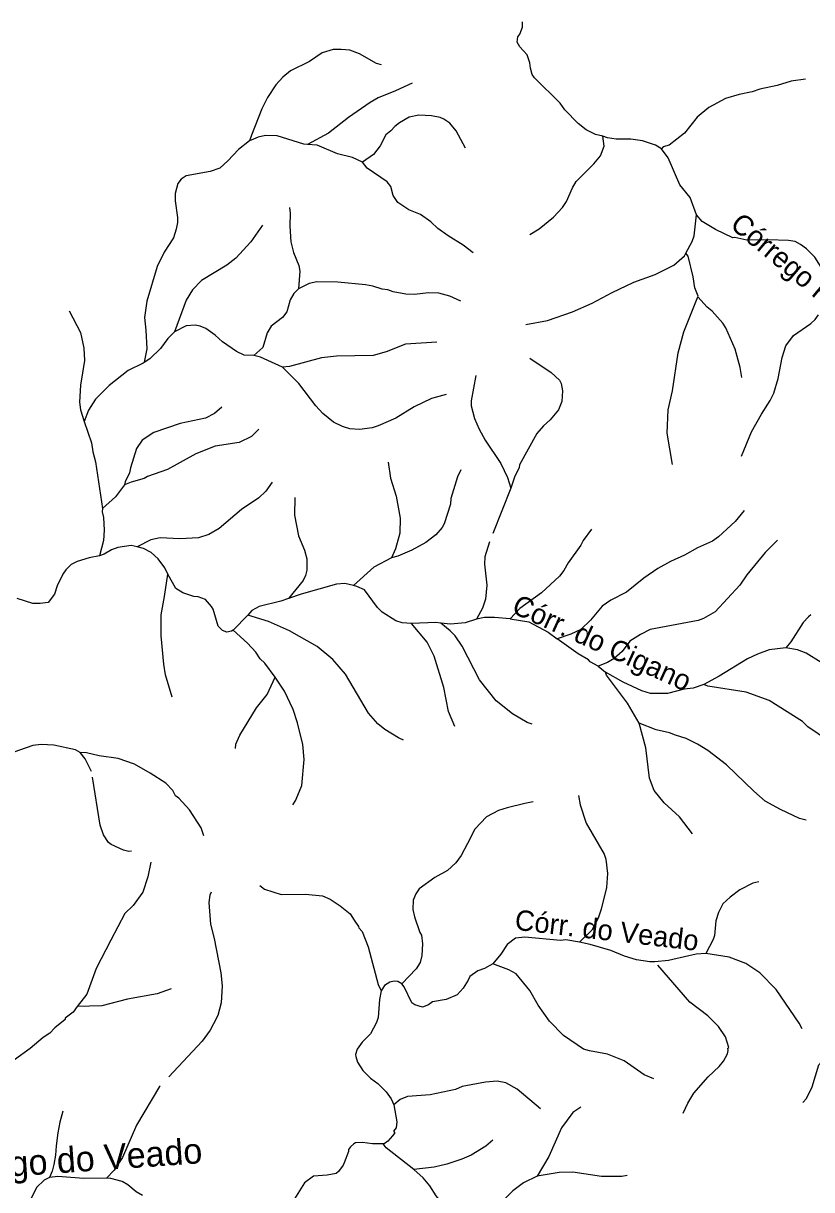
# Model space of a CAD drawing. Extents: x 393 to 446.6, y 8175.5 to 8231.
# Drawn here: x 435.29 to 441.48, y 8210.46 to 8219.64 of the extents above; entities that cross this region are included whole.
import ezdxf
from ezdxf.enums import TextEntityAlignment as Align

# ---------------------------------------------------------------- set-up
doc = ezdxf.new("R2010")
doc.units = 0
doc.header["$LTSCALE"] = 0.064
doc.linetypes.add('LONG_DASHED', pattern=[7.5, 6, -1.5])
doc.layers.add('61', color=7, linetype='Continuous')
doc.layers.add('9', color=7, linetype='LONG_DASHED', lineweight=25)

msp = doc.modelspace()

# ---------------------------------------------------------------- linework, layer by layer
at = {"layer": '9'}
for p, q in [((437.0505, 8214.9807), (436.9359, 8214.8625)), ((439.8055, 8214.5795), (439.8635, 8214.5318))]:
    msp.add_line(p, q, dxfattribs=at)
for points in [[(439.8425, 8218.7484), (439.7834, 8218.7605), (439.7107, 8218.7992), (439.6494, 8218.8476), (439.5427, 8218.9542), (439.5056, 8219.0075), (439.3038, 8219.2061), (439.2877, 8219.2336), (439.2731, 8219.2836), (439.2682, 8219.3256), (439.2473, 8219.3886), (439.1907, 8219.4516), (439.1697, 8219.4871), (439.173, 8219.5291), (439.1891, 8219.5501), (439.2117, 8219.6066), (439.2117, 8219.6486)], [(438.1029, 8219.3085), (438.0636, 8219.3207), (437.9297, 8219.3947), (437.8524, 8219.4238), (437.7859, 8219.4304), (437.7219, 8219.4288), (437.6367, 8219.4028), (437.5354, 8219.3368), (437.3868, 8219.2623), (437.3263, 8219.213), (437.2715, 8219.1522), (437.2058, 8219.0537), (437.1608, 8218.9635), (437.0803, 8218.7548), (437.0636, 8218.7116)], [(441.4341, 8219.1961), (441.3229, 8219.1799), (441.2135, 8219.1466), (441.0769, 8219.1181), (441.0154, 8219.0964), (440.9129, 8219.0754), (440.8053, 8219.0436), (440.6749, 8218.974), (440.5835, 8218.8969), (440.4852, 8218.7713), (440.3628, 8218.6785), (440.3152, 8218.6635), (440.3033, 8218.649)], [(438.3428, 8219.164), (438.2129, 8219.104), (438.0752, 8219.0495), (438.0121, 8219.0139), (437.844, 8218.896), (437.6849, 8218.7715), (437.5197, 8218.6835)], [(438.7613, 8218.6529), (438.6901, 8218.7895), (438.6401, 8218.8492), (438.5917, 8218.8831), (438.5626, 8218.8961), (438.4964, 8218.909), (438.3963, 8218.9122), (438.3203, 8218.8977), (438.2429, 8218.8524), (438.2057, 8218.8234), (438.1766, 8218.7911), (438.1363, 8218.7588), (438.0927, 8218.6733), (438.0394, 8218.6038), (437.9532, 8218.5441)], [(437.5197, 8218.6835), (437.4916, 8218.6862), (437.2808, 8218.7517), (437.1904, 8218.7539), (437.1335, 8218.7409), (437.0963, 8218.7254), (437.064, 8218.7119), (437.0636, 8218.7116)], [(439.2695, 8217.9759), (439.341, 8218.0197), (439.4541, 8218.1101), (439.5254, 8218.1879), (439.5555, 8218.2355), (439.6027, 8218.3424), (439.6319, 8218.3916), (439.772, 8218.5295), (439.8237, 8218.5942), (439.8527, 8218.6699), (439.8425, 8218.7484)], [(440.3033, 8218.649), (440.2565, 8218.6765), (440.1532, 8218.7103), (440.0628, 8218.7249), (439.9481, 8218.7249), (439.8787, 8218.7362), (439.8425, 8218.7484)], [(437.0636, 8218.7116), (436.978, 8218.6437), (436.8949, 8218.5541), (436.8311, 8218.4972), (436.754, 8218.4699), (436.5657, 8218.4358), (436.5268, 8218.4087), (436.5018, 8218.3768), (436.4795, 8218.2979), (436.4795, 8218.2383), (436.4988, 8218.108), (436.4988, 8218.0699), (436.489, 8218.0176), (436.4662, 8217.9493), (436.3933, 8217.8346), (436.3374, 8217.7237), (436.2585, 8217.45), (436.239, 8217.3229), (436.2501, 8217.2231), (436.2564, 8217.0748), (436.2359, 8216.9711), (436.2354, 8216.9687)], [(437.9532, 8218.5441), (437.9525, 8218.5449), (437.8751, 8218.5805), (437.7576, 8218.61), (437.5952, 8218.6763), (437.5197, 8218.6835)], [(440.5773, 8218.1301), (440.5294, 8218.2647), (440.4486, 8218.3648), (440.3566, 8218.578), (440.3033, 8218.649)], [(438.8232, 8217.8316), (438.7455, 8217.8912), (438.6251, 8217.9631), (438.5443, 8218.0229), (438.4893, 8218.0744), (438.4087, 8218.1321), (438.3163, 8218.1698), (438.2304, 8218.2254), (438.1945, 8218.2809), (438.1751, 8218.3513), (438.1472, 8218.389), (437.9893, 8218.4976), (437.9532, 8218.5441)], [(437.3778, 8218.1869), (437.3853, 8218.1437), (437.3806, 8218.0396), (437.3905, 8217.9161), (437.4099, 8217.8343), (437.4511, 8217.7313), (437.4595, 8217.6863), (437.45, 8217.5462)], [(440.4951, 8217.8288), (440.5445, 8217.9193), (440.5589, 8217.9634), (440.5773, 8218.1301)], [(441.5859, 8217.6767), (441.51, 8217.7958), (441.4434, 8217.861), (441.3966, 8217.8965), (441.3546, 8217.9191), (441.3029, 8217.9272), (441.1414, 8217.9336), (440.9751, 8217.9304), (440.8798, 8217.9498), (440.8637, 8217.9482), (440.728, 8218.0144), (440.6231, 8218.0773), (440.5773, 8218.1301)], [(437.1666, 8218.0483), (437.0755, 8217.9174), (436.9583, 8217.7893), (436.8859, 8217.7332), (436.6862, 8217.6121), (436.616, 8217.5406), (436.566, 8217.4587), (436.4758, 8217.2081)], [(439.2361, 8217.2663), (439.4076, 8217.2992), (439.6025, 8217.3653), (439.7582, 8217.4335), (439.9163, 8217.5187), (440.0846, 8217.5996), (440.2537, 8217.66), (440.3996, 8217.7332), (440.4829, 8217.8065), (440.4951, 8217.8288)], [(440.5895, 8217.4841), (440.5919, 8217.4902), (440.5647, 8217.555), (440.5533, 8217.6404), (440.513, 8217.8044), (440.4951, 8217.8288)], [(437.45, 8217.5462), (437.4134, 8217.5114), (437.3831, 8217.4604), (437.3589, 8217.3661), (437.3251, 8217.3229), (437.2351, 8217.2527), (437.2043, 8217.2), (437.1689, 8217.0864), (437.0998, 8217.023)], [(438.726, 8217.4491), (438.6396, 8217.489), (438.5522, 8217.5137), (438.4737, 8217.5169), (438.3602, 8217.5025), (438.2923, 8217.5045), (438.1927, 8217.5235), (438.1523, 8217.5402), (438.1062, 8217.5434), (438.0346, 8217.5685), (437.977, 8217.5797), (437.7581, 8217.6008), (437.5927, 8217.6025), (437.5342, 8217.5882), (437.45, 8217.5462)], [(440.3906, 8216.164), (440.3473, 8216.4122), (440.3551, 8216.5965), (440.3902, 8216.7443), (440.4344, 8217.0447), (440.4797, 8217.2094), (440.5895, 8217.4841)], [(440.9351, 8216.8509), (440.9217, 8216.9292), (440.8832, 8217.0719), (440.81, 8217.2398), (440.786, 8217.278), (440.7023, 8217.3715), (440.6621, 8217.4037), (440.5895, 8217.4841)], [(435.647, 8217.3745), (435.7347, 8217.2043), (435.761, 8217.0797), (435.767, 8216.9847), (435.7366, 8216.7886), (435.7285, 8216.6551), (435.735, 8216.5956), (435.7653, 8216.5034)], [(437.0998, 8217.023), (437.0226, 8217.0263), (436.9619, 8217.0532), (436.8526, 8217.1292), (436.7948, 8217.1838), (436.7207, 8217.2363), (436.6756, 8217.2534), (436.6375, 8217.2601), (436.5665, 8217.2552), (436.4758, 8217.2081)], [(440.9312, 8216.2307), (441.0108, 8216.4228), (441.0884, 8216.5615), (441.1574, 8216.6692), (441.1854, 8216.727), (441.2218, 8216.8406), (441.2508, 8217.0082), (441.2808, 8217.0994), (441.3416, 8217.1795), (441.4767, 8217.2741), (441.5127, 8217.3071), (441.5366, 8217.3429)], [(436.4758, 8217.2081), (436.4228, 8217.1566), (436.3653, 8217.0769), (436.2797, 8216.9974), (436.2354, 8216.9687)], [(438.5367, 8217.1287), (438.2917, 8217.1112), (438.1397, 8217.0526), (438.0354, 8217.0231), (437.7475, 8217.0185), (437.6308, 8217.0034), (437.379, 8216.9373), (437.3249, 8216.9318)], [(437.3249, 8216.9318), (437.1522, 8217.0101), (437.0998, 8217.023)], [(439.2677, 8217.0014), (439.4366, 8216.888), (439.5003, 8216.8291), (439.5135, 8216.8026), (439.5263, 8216.744), (439.5201, 8216.6612), (439.4929, 8216.5964), (439.428, 8216.5175), (439.3752, 8216.4694), (439.3223, 8216.408), (439.1869, 8216.1623), (439.184, 8216.1426), (439.1482, 8216.0667), (439.1192, 8215.9793)], [(436.2354, 8216.9687), (436.2276, 8216.9636), (436.1116, 8216.9056), (435.9617, 8216.7876), (435.8546, 8216.6789), (435.799, 8216.5922), (435.7653, 8216.5034)], [(438.611, 8216.7157), (438.4959, 8216.685), (438.3602, 8216.6187), (438.2148, 8216.5301), (438.0752, 8216.4685), (438.0286, 8216.4546), (437.9287, 8216.4409), (437.8532, 8216.4469), (437.7964, 8216.4639), (437.7242, 8216.4985), (437.6408, 8216.5671), (437.5868, 8216.6264), (437.4532, 8216.8016), (437.3249, 8216.9318)], [(438.843, 8216.8643), (438.8064, 8216.6649), (438.8079, 8216.6263), (438.8334, 8216.5268), (438.8695, 8216.4429), (438.9165, 8216.3571), (439.041, 8216.1738), (439.092, 8216.0637), (439.1192, 8215.9793)], [(436.8461, 8216.6169), (436.7887, 8216.5671), (436.7192, 8216.5297), (436.5198, 8216.4883), (436.312, 8216.4165), (436.2215, 8216.3576), (436.177, 8216.2917), (436.1278, 8216.1393), (436.1224, 8216.1006), (436.0873, 8216.028), (436.083, 8216.0061)], [(435.7653, 8216.5034), (435.8222, 8216.335), (435.8322, 8216.2647), (435.8546, 8216.1857), (435.9088, 8215.8195)], [(437.138, 8216.4427), (437.0804, 8216.3854), (436.9843, 8216.3381), (436.7937, 8216.3092), (436.6423, 8216.2499), (436.4207, 8216.1257), (436.2621, 8216.0703), (436.2362, 8216.0554), (436.135, 8216.0275), (436.083, 8216.0061)], [(438.1549, 8216.1847), (438.1719, 8216.0566), (438.2187, 8215.9159), (438.2492, 8215.7422), (438.2471, 8215.6239), (438.2135, 8215.5012), (438.1808, 8215.4313)], [(438.7254, 8216.1242), (438.6987, 8216.068), (438.6482, 8215.8989), (438.6446, 8215.8544), (438.5948, 8215.6987), (438.5789, 8215.6685), (438.5292, 8215.6122), (438.4515, 8215.5522), (438.3418, 8215.4924), (438.2309, 8215.4434), (438.1808, 8215.4313)], [(436.083, 8216.0061), (436.0098, 8215.9105), (435.9088, 8215.8195)], [(437.2434, 8216.0273), (437.1929, 8215.9562), (437.1382, 8215.9022), (437.0027, 8215.8105), (436.8249, 8215.6615), (436.7458, 8215.6139), (436.6626, 8215.5889), (436.517, 8215.5808), (436.3628, 8215.5889), (436.2897, 8215.573), (436.1806, 8215.5163)], [(439.1192, 8215.9793), (438.9503, 8215.5573), (438.9147, 8215.4385), (438.9114, 8215.3816), (438.9307, 8215.2158), (438.9208, 8215.1047), (438.8964, 8215.036), (438.8488, 8214.9485)], [(437.4199, 8215.9048), (437.4177, 8215.7655), (437.4506, 8215.6031), (437.4962, 8215.4923), (437.516, 8215.4242), (437.5145, 8215.3339), (437.5049, 8215.2924), (437.4869, 8215.2531), (437.3719, 8215.111)], [(435.9088, 8215.8195), (435.9063, 8215.7928), (435.916, 8215.7479), (435.9223, 8215.6477), (435.9157, 8215.5671), (435.8861, 8215.4476)], [(440.9529, 8215.8023), (440.8822, 8215.7157), (440.7522, 8215.5954), (440.7041, 8215.5618), (440.5854, 8215.5093), (440.4853, 8215.4515), (440.3748, 8215.4018), (440.2756, 8215.3479), (440.1657, 8215.272), (440.0292, 8215.1612), (439.9038, 8215.0984), (439.8376, 8215.05), (439.7456, 8214.9401), (439.6685, 8214.8685), (439.59, 8214.8298), (439.4844, 8214.7947)], [(439.753, 8215.6561), (439.6881, 8215.5678), (439.6694, 8215.5312), (439.5689, 8215.3922), (439.536, 8215.332), (439.5023, 8215.287), (439.3602, 8215.1562), (439.1905, 8215.0315), (439.1136, 8214.9505)], [(436.1806, 8215.5163), (436.1351, 8215.5276), (436.029, 8215.5129), (435.9788, 8215.4951), (435.921, 8215.4608), (435.8861, 8215.4476)], [(436.4214, 8215.3023), (436.3991, 8215.3532), (436.3459, 8215.4237), (436.2926, 8215.4737), (436.2307, 8215.5039), (436.1806, 8215.5163)], [(441.2145, 8215.5691), (441.1194, 8215.4732), (440.9737, 8215.2965), (440.9179, 8215.2162), (440.7243, 8215.0058), (440.6324, 8214.9535), (440.5923, 8214.9382), (440.2152, 8214.8683), (440.1382, 8214.829), (440.055, 8214.7752), (439.9937, 8214.6932), (439.9323, 8214.6386), (439.8787, 8214.6072), (439.8055, 8214.5795)], [(435.8861, 8215.4476), (435.8043, 8215.431), (435.7096, 8215.4016), (435.6622, 8215.3786), (435.6208, 8215.3369), (435.5966, 8215.3022), (435.5535, 8215.2119), (435.5328, 8215.146), (435.4813, 8215.0806), (435.4191, 8215.0719), (435.3611, 8215.0721), (435.2377, 8215.1124)], [(438.1808, 8215.4313), (438.0415, 8215.3566), (437.8811, 8215.2129), (437.881, 8215.2129)], [(436.4577, 8214.3352), (436.405, 8214.5096), (436.3907, 8214.5944), (436.3695, 8214.8167), (436.369, 8214.9825), (436.3968, 8215.1257), (436.4214, 8215.3023)], [(436.9359, 8214.8625), (436.9232, 8214.8538), (436.8856, 8214.8462), (436.8535, 8214.859), (436.8187, 8214.8947), (436.7781, 8215.0269), (436.7666, 8215.048), (436.7174, 8215.102), (436.662, 8215.1237), (436.6259, 8215.1278), (436.5407, 8215.1549), (436.485, 8215.1894), (436.4214, 8215.3023)], [(441.8662, 8215.3123), (441.8501, 8215.2906), (441.4588, 8214.9666), (441.4175, 8214.9236), (441.3209, 8214.7705), (441.282, 8214.7223)], [(437.881, 8215.2129), (437.8135, 8215.2294), (437.7485, 8215.2226), (437.4715, 8215.145), (437.3719, 8215.111)], [(438.3374, 8214.914), (438.2645, 8214.9203), (438.2151, 8214.9344), (438.1063, 8215.0024), (438.0711, 8215.039), (437.9684, 8215.18), (437.9078, 8215.2063), (437.881, 8215.2129)], [(437.3719, 8215.111), (437.3107, 8215.0901), (437.1396, 8215.0473), (437.0838, 8215.0167), (437.0505, 8214.9807)], [(438.275, 8213.9973), (438.2358, 8214.014), (438.1284, 8214.0816), (438.073, 8214.1262), (437.999, 8214.2083), (437.8197, 8214.5167), (437.7195, 8214.6313), (437.5957, 8214.7326), (437.3784, 8214.8575), (437.2148, 8214.9313), (437.0505, 8214.9807)], [(438.5699, 8214.9175), (438.5293, 8214.9216), (438.3374, 8214.914)], [(438.6782, 8214.1029), (438.629, 8214.2222), (438.5913, 8214.4107), (438.5153, 8214.6581), (438.4619, 8214.7687), (438.3374, 8214.914)], [(438.8488, 8214.9485), (438.7609, 8214.9192), (438.6441, 8214.9101), (438.5699, 8214.9175)], [(439.2855, 8214.1219), (439.2472, 8214.1363), (439.1314, 8214.2034), (439.0025, 8214.3062), (438.8729, 8214.471), (438.7369, 8214.7363), (438.6807, 8214.8182), (438.6433, 8214.8574), (438.5699, 8214.9175)], [(439.1136, 8214.9505), (438.9907, 8214.9626), (438.9121, 8214.9615), (438.8488, 8214.9485)], [(439.1136, 8214.9505), (439.2602, 8214.9269), (439.412, 8214.8462), (439.4844, 8214.7947)], [(437.2658, 8214.4932), (437.1848, 8214.602), (437.1491, 8214.6356), (437.1138, 8214.6893), (437.0478, 8214.7599), (436.9359, 8214.8625)], [(439.8055, 8214.5795), (439.7414, 8214.612), (439.7301, 8214.6282), (439.6494, 8214.675), (439.4844, 8214.7947)], [(441.282, 8214.7223), (441.1495, 8214.7073), (441.0575, 8214.6734), (440.9783, 8214.6363), (440.7571, 8214.499), (440.636, 8214.4341)], [(442.5205, 8213.8609), (442.4413, 8213.8612), (442.317, 8213.8854), (442.1717, 8213.9645), (442.0909, 8214.0323), (442.0311, 8214.105), (441.9488, 8214.176), (441.923, 8214.2132), (441.8567, 8214.2842), (441.7825, 8214.3827), (441.6743, 8214.5022), (441.663, 8214.5071), (441.5968, 8214.5781), (441.5597, 8214.6088), (441.4418, 8214.6798), (441.3723, 8214.7073), (441.282, 8214.7223)], [(440.128, 8214.1306), (440.0356, 8214.2866), (439.8712, 8214.5081), (439.8635, 8214.5318)], [(440.636, 8214.4341), (440.5536, 8214.4053), (440.481, 8214.3973), (440.3502, 8214.3649), (440.2178, 8214.3633), (440.1483, 8214.3844), (440.003, 8214.4522), (439.8635, 8214.5318)], [(436.955, 8213.9303), (436.9568, 8213.9648), (436.9879, 8214.0369), (437.1198, 8214.2512), (437.2037, 8214.3553), (437.2658, 8214.4932)], [(437.4058, 8213.4875), (437.4278, 8213.5251), (437.4316, 8213.5315), (437.4757, 8213.6407), (437.4946, 8213.8441), (437.4829, 8213.9623), (437.442, 8214.1331), (437.4083, 8214.2375), (437.3399, 8214.3818), (437.2658, 8214.4932)], [(441.7092, 8213.9265), (441.4548, 8214.1025), (441.4127, 8214.1443), (441.1487, 8214.31), (440.9685, 8214.3742), (440.6666, 8214.4208), (440.636, 8214.4341)], [(441.441, 8213.3682), (441.3872, 8213.381), (441.2376, 8213.45), (441.1193, 8213.5179), (441.0297, 8213.5943), (440.8155, 8213.8037), (440.6675, 8213.9154), (440.5875, 8213.9664), (440.4984, 8214.0107), (440.4124, 8214.0348), (440.3653, 8214.0554), (440.2621, 8214.0771), (440.128, 8214.1306)], [(440.5462, 8213.261), (440.4453, 8213.3928), (440.3241, 8213.5027), (440.2456, 8213.6004), (440.2092, 8213.6967), (440.1789, 8213.9369), (440.128, 8214.1306)], [(435.733, 8213.8988), (435.6975, 8213.9198), (435.5271, 8213.9565), (435.4277, 8213.9627), (435.3605, 8213.9546), (435.1599, 8213.8827), (435.1515, 8213.8718), (435.0075, 8213.8242), (434.8773, 8213.7967), (434.7991, 8213.7934), (434.6518, 8213.8105), (434.3396, 8213.9233)], [(436.136, 8213.1247), (436.1155, 8213.1213), (436.0752, 8213.1302), (435.9757, 8213.1757), (435.9569, 8213.1924), (435.9175, 8213.2523), (435.8896, 8213.3271), (435.8222, 8213.7513), (435.7737, 8213.8497), (435.733, 8213.8988)], [(436.7055, 8213.2452), (436.6858, 8213.3061), (436.5926, 8213.4476), (436.5079, 8213.5411), (436.4823, 8213.56), (436.462, 8213.6019), (436.4068, 8213.6575), (436.2845, 8213.7379), (436.1614, 8213.8077), (436.0317, 8213.8527), (435.883, 8213.8742), (435.7827, 8213.8965), (435.733, 8213.8988)], [(439.2945, 8213.5106), (439.2302, 8213.4989), (439.0899, 8213.4652), (439.0231, 8213.4439), (438.9266, 8213.3924), (438.8352, 8213.2954), (438.778, 8213.1839), (438.7292, 8213.0886), (438.6874, 8213.0317), (438.6198, 8212.9713), (438.5217, 8212.916), (438.3987, 8212.8277), (438.371, 8212.787), (438.3512, 8212.7378), (438.3493, 8212.6638), (438.3611, 8212.6068), (438.4035, 8212.484), (438.4172, 8212.4618), (438.4248, 8212.3938), (438.42, 8212.3017), (438.406, 8212.2464), (438.3745, 8212.1973), (438.2618, 8212.0809)], [(439.6509, 8213.5625), (439.6641, 8213.4891), (439.7108, 8213.3427), (439.8524, 8213.0995), (439.8655, 8213.0601), (439.8786, 8212.9487), (439.8719, 8212.8381), (439.8299, 8212.6675), (439.8217, 8212.6448), (439.8043, 8212.5967), (439.757, 8212.5014), (439.6577, 8212.4064)], [(436.2894, 8213.0366), (436.2644, 8212.922), (436.2256, 8212.8014), (436.15, 8212.6953), (436.0844, 8212.633), (435.9756, 8212.4242), (435.8594, 8212.2011), (435.7849, 8211.9992), (435.7106, 8211.9011)], [(437.1447, 8212.8542), (437.1817, 8212.8248), (437.3129, 8212.7821), (437.5048, 8212.784), (437.6372, 8212.7727), (437.6978, 8212.7464), (437.7777, 8212.6944), (437.8548, 8212.6293), (437.8886, 8212.5802), (437.9223, 8212.5312), (437.9231, 8212.5203), (437.9492, 8212.4923), (437.9975, 8212.3716), (438.0749, 8212.0752), (438.1003, 8212.0251)], [(441.0686, 8212.883), (441.0207, 8212.8722), (440.9188, 8212.8202), (440.842, 8212.7624), (440.7865, 8212.7078), (440.7505, 8212.64), (440.7302, 8212.5746), (440.7201, 8212.461), (440.7108, 8212.4276), (440.6522, 8212.318)], [(436.7637, 8212.8003), (436.7517, 8212.7776), (436.7449, 8212.7191), (436.7589, 8212.5488), (436.7877, 8212.4368), (436.8395, 8212.167), (436.8492, 8212.063), (436.841, 8211.9291), (436.8168, 8211.8312), (436.7812, 8211.7645), (436.7543, 8211.714), (436.6923, 8211.6296), (436.3576, 8211.2725), (436.1755, 8210.9682), (436.0653, 8210.7142), (435.9994, 8210.6148), (435.9402, 8210.5515)], [(439.6577, 8212.4064), (439.5525, 8212.4256), (439.5089, 8212.4208), (439.2295, 8212.4466), (439.1568, 8212.4401), (439.0906, 8212.39), (439.0406, 8212.3126), (438.9784, 8212.238)], [(440.252, 8212.2525), (440.2445, 8212.2518), (440.2106, 8212.2541), (440.108, 8212.2689), (440.0127, 8212.298), (439.9045, 8212.3416), (439.743, 8212.39), (439.6577, 8212.4064)], [(440.6522, 8212.318), (440.5763, 8212.3125), (440.3937, 8212.2706), (440.3582, 8212.2625), (440.252, 8212.2525)], [(441.4105, 8211.7265), (441.3859, 8211.7709), (441.206, 8212.0348), (441.0752, 8212.1672), (440.967, 8212.2399), (440.8346, 8212.2899), (440.6522, 8212.318)], [(438.9784, 8212.238), (438.913, 8212.1995), (438.8597, 8212.1818), (438.7967, 8212.1382), (438.7838, 8212.1075), (438.7434, 8212.0445), (438.6966, 8211.9928), (438.6094, 8211.9573), (438.5028, 8211.9379), (438.4706, 8211.9153), (438.4237, 8211.8959), (438.364, 8211.9137), (438.3414, 8211.9298), (438.2816, 8212.0574), (438.2618, 8212.0809)], [(440.242, 8211.3321), (440.1675, 8211.3648), (440.009, 8211.4729), (439.878, 8211.5262), (439.7378, 8211.5518), (439.6901, 8211.5665), (439.5326, 8211.6746), (439.422, 8211.7857), (439.3349, 8211.9107), (439.269, 8212.0278), (439.1598, 8212.1574), (439.1038, 8212.1904), (438.9784, 8212.238)], [(440.4729, 8211.0612), (440.5098, 8211.1397), (440.5575, 8211.2201), (440.6705, 8211.349), (440.7579, 8211.4306), (440.7917, 8211.4724), (440.8213, 8211.5288), (440.8278, 8211.5545), (440.8251, 8211.574), (440.8324, 8211.5787), (440.8056, 8211.6623), (440.7516, 8211.7448), (440.6687, 8211.8275), (440.5273, 8211.9368), (440.252, 8212.2525)], [(436.4487, 8212.0404), (436.3385, 8212.0005), (436.1059, 8211.9587), (435.9035, 8211.9073), (435.7107, 8211.9011), (435.7106, 8211.9011)], [(438.2618, 8212.0809), (438.2313, 8212.0975), (438.2009, 8212.0998), (438.1681, 8212.0928), (438.126, 8212.0659), (438.1003, 8212.0251)], [(438.1003, 8212.0251), (438.0862, 8211.9573), (438.0765, 8211.8136), (438.0636, 8211.7765), (438.0152, 8211.6877), (437.949, 8211.6214), (437.9102, 8211.5649), (437.8989, 8211.5229), (437.9005, 8211.5068), (437.9134, 8211.4632), (437.9554, 8211.3969), (438.0168, 8211.3372), (438.0733, 8211.2968), (438.1395, 8211.2307), (438.1782, 8211.1741), (438.1998, 8211.1278)], [(435.7106, 8211.9011), (435.6773, 8211.8571), (435.6161, 8211.8086), (435.6142, 8211.7996), (435.533, 8211.7326), (435.4939, 8211.6921), (435.4427, 8211.6579), (435.34, 8211.5701), (435.217, 8211.4806), (435.1012, 8211.4086), (434.9428, 8211.3348), (434.7691, 8211.2948), (434.6144, 8211.2397)], [(441.4134, 8211.147), (441.4429, 8211.178), (441.487, 8211.2685), (441.5398, 8211.4415), (441.5854, 8211.493), (441.635, 8211.5345), (441.6773, 8211.5552), (441.7967, 8211.5786), (442.0088, 8211.5925), (442.0837, 8211.5889), (442.1753, 8211.5566), (442.2533, 8211.5375), (442.3625, 8211.4842), (442.4395, 8211.4207), (442.4425, 8211.4182)], [(439.3526, 8211.0967), (439.1678, 8211.2511), (439.0804, 8211.3002), (439.0119, 8211.3128), (438.9201, 8211.3064), (438.7365, 8211.2711), (438.6845, 8211.2486), (438.4841, 8211.2063), (438.3073, 8211.1932), (438.2498, 8211.1688), (438.1998, 8211.1278)], [(438.1998, 8211.1278), (438.2233, 8210.9951), (438.2175, 8210.946), (438.1975, 8210.9211), (438.2057, 8210.9071), (438.1882, 8210.8837), (438.1531, 8210.8428), (438.1238, 8210.8205), (438.1153, 8210.8199)], [(435.5982, 8211.0777), (435.5746, 8210.9907), (435.5584, 8210.9067), (435.5451, 8210.805), (435.5407, 8210.7313), (435.526, 8210.6576), (435.5142, 8210.6061), (435.4924, 8210.5563)], [(439.6695, 8211.1101), (439.6073, 8211.0685), (439.517, 8210.9464), (439.4171, 8210.7226), (439.3248, 8210.567)], [(438.978, 8210.8502), (438.9219, 8210.804), (438.8083, 8210.7329), (438.734, 8210.7005), (438.6166, 8210.6609), (438.5165, 8210.6382), (438.3574, 8210.6199)], [(438.1153, 8210.8199), (438.1059, 8210.8201), (438.0303, 8210.8217), (437.9522, 8210.8318), (437.8989, 8210.8286), (437.8843, 8210.8205), (437.8585, 8210.7979), (437.844, 8210.7753), (437.844, 8210.7608), (437.8085, 8210.6727), (437.8004, 8210.6526), (437.7649, 8210.6041), (437.7455, 8210.588), (437.6761, 8210.5734), (437.5679, 8210.567), (437.4968, 8210.5137), (437.4064, 8210.3668)], [(438.3574, 8210.6199), (438.1394, 8210.7901), (438.1153, 8210.8199)], [(435.4924, 8210.5563), (435.4514, 8210.5364), (435.3911, 8210.4782), (435.312, 8210.3183), (435.2652, 8210.2617), (435.2361, 8210.2424), (435.1618, 8210.2133), (435.0553, 8210.1891), (435.0084, 8210.223), (434.9794, 8210.3264), (434.9406, 8210.4135), (434.918, 8210.4297), (434.8663, 8210.4475), (434.8211, 8210.4523), (434.6968, 8210.4475), (434.5595, 8210.4571), (434.545, 8210.4604), (434.4723, 8210.504), (434.4432, 8210.5476), (434.4319, 8210.5847), (434.4578, 8210.7026), (434.4517, 8210.7405)], [(435.9402, 8210.5515), (435.7609, 8210.5476), (435.5575, 8210.5637), (435.4924, 8210.5563)], [(438.7708, 8210.2312), (438.6942, 8210.2508), (438.6387, 8210.2845), (438.6022, 8210.3221), (438.5331, 8210.4125), (438.4833, 8210.4911), (438.4295, 8210.5529), (438.3574, 8210.6199)], [(439.3248, 8210.567), (439.2198, 8210.5152), (439.1346, 8210.4507), (438.9774, 8210.2976), (438.9393, 8210.2712), (438.8479, 8210.2305), (438.7742, 8210.2303), (438.7708, 8210.2312)], [(440.0326, 8210.5718), (439.9908, 8210.5637), (439.8328, 8210.5637), (439.6068, 8210.5976), (439.4989, 8210.5945), (439.3248, 8210.567)], [(436.2227, 8210.4135), (436.1727, 8210.4443), (436.1081, 8210.4991), (436.0629, 8210.525), (435.9741, 8210.5492), (435.9402, 8210.5515)]]:
    msp.add_lwpolyline(points, dxfattribs=at)

# ---------------------------------------------------------------- texts
at = {"layer": '61'}
for s, height, rotation, p in [('Córrego Recreio', 0.16, 320.155, (441.4363, 8217.5327)), ('Córr. do Cigano', 0.16, 335.512, (439.8033, 8214.6903)), ('Córr. do Veado', 0.16, 353.381, (439.8648, 8212.4225)), ('Córrego do Veado', 0.2, 4.039, (435.6086, 8210.5929))]:
    msp.add_text(s, height=height, rotation=rotation, dxfattribs=at).set_placement(p, align=Align.CENTER)

doc.saveas('drawing.dxf')
